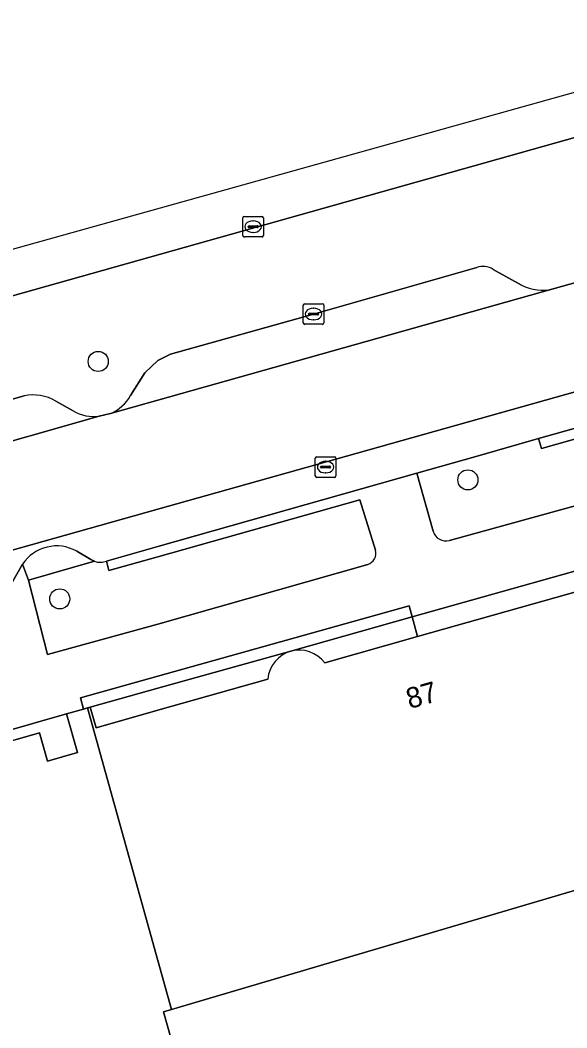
# Model space of a CAD drawing. Extents: x 159680 to 160786, y 387323 to 388340.
# Drawn here: x 159993.3 to 160019.9, y 388222.21 to 388271.18 of the extents above; entities that cross this region are included whole.
import ezdxf

# ---------------------------------------------------------------- set-up
doc = ezdxf.new("R2010")
doc.units = 0
for name, color, linetype in [('IMGEO_Berm_groen', 7, 'Continuous'), ('IMGEO_Boom', 7, 'Continuous'), ('IMGEO_Erf', 7, 'Continuous'), ('IMGEO_Groenvoorziening', 7, 'Continuous'), ('IMGEO_Kolk', 7, 'Continuous'), ('IMGEO_Pand', 7, 'Continuous'), ('IMGEO_Pand_nummerreeks', 7, 'Continuous'), ('IMGEO_Parkeervlak_open', 7, 'Continuous'), ('IMGEO_Rijbaan_lokaal_open', 7, 'Continuous'), ('IMGEO_Rijbaan_regionaal_gesloten', 7, 'Continuous'), ('IMGEO_Voetpad_open', 7, 'Continuous')]:
    doc.layers.add(name, color=color, linetype=linetype)

msp = doc.modelspace()

# ---------------------------------------------------------------- linework, layer by layer
at = {"layer": 'IMGEO_Berm_groen'}
for points in [[(160022.709, 388266.163), (159948.924, 388245.417), (159919.6, 388237.172), (159920.962, 388232.427)], [(160019.237, 388258.122), (160022.355, 388259.004), (160024.635, 388259.633)], [(159999.361, 388254.039), (160000, 388254.644), (160000.615, 388254.949), (160007.575, 388256.899), (160015.513, 388259.16)], [(160016.315, 388259.071), (160017.695, 388258.296)], [(159998.67, 388252.937), (159999.361, 388254.039)], [(159961.96, 388244.034), (159983.15, 388250), (159985.278, 388250.601), (159993.494, 388252.918)], [(159995.039, 388252.663), (159995.886, 388252.189)], [(159997.143, 388251.93), (159997.692, 388252.069)]]:
    msp.add_lwpolyline(points, dxfattribs=at)
for centre, radius, start, end in [((160015.822, 388258.282), 0.93, 57.9649, 109.3704), ((160018.703, 388260.311), 2.253, 243.4177, 283.7062), ((159993.945, 388250.842), 2.125, 59.0046, 102.2512), ((159996.99, 388253.845), 1.909, 291.5648, 331.6149), ((159996.913, 388253.995), 2.077, 240.3654, 276.3494)]:
    msp.add_arc(centre, radius, start, end, dxfattribs=at)
at = {"layer": 'IMGEO_Boom'}
for centre in [(159997.102, 388254.597), (160015.082, 388248.84), (159995.229, 388243.056)]:
    msp.add_circle(centre, 0.489, dxfattribs=at)
at = {"layer": 'IMGEO_Erf'}
msp.add_lwpolyline([(160071.499, 388188.133), (160076.494, 388189.554), (160080.597, 388190.733), (160080.256, 388191.939), (160076.216, 388190.796), (160042.79, 388181.339), (160035.314, 388208.074), (160034.861, 388207.947), (160033.501, 388212.759), (160028.276, 388231.249), (160000.662, 388223.107), (160000.28, 388222.994), (160002.958, 388213.515), (160000, 388212.678), (159969.283, 388203.991), (159971.932, 388194.626), (159973.293, 388189.814), (159947.404, 388182.493)], dxfattribs=at)
at = {"layer": 'IMGEO_Groenvoorziening'}
for points in [[(160014.187, 388245.896), (160029.06, 388250), (160042.467, 388253.676), (160040.499, 388256.54), (160036.794, 388255.492), (160018.67, 388250.364), (160018.518, 388250.844), (160015.536, 388250), (160012.6, 388249.169), (160013.391, 388246.345)], [(160010.583, 388245.423), (160009.829, 388247.864), (160000, 388245.105), (159997.623, 388244.438), (159997.503, 388244.895)], [(159996.924, 388244.885), (159993.71, 388243.961), (159994.636, 388240.36), (160000, 388241.824), (160010.211, 388244.737)]]:
    msp.add_lwpolyline(points, dxfattribs=at)
for centre, radius, start, end in [((160014.016, 388246.524), 0.65, 195.9316, 285.2163), ((160010.056, 388245.265), 0.55, 286.3317, 16.7286), ((159997.2, 388245.67), 0.832, 250.6263, 291.3526)]:
    msp.add_arc(centre, radius, start, end, dxfattribs=at)
at = {"layer": 'IMGEO_Kolk'}
for p, q in [((160004.135, 388260.718), (160004.135, 388261.57)), ((160004.21, 388261.644), (160005.062, 388261.644)), ((160004.623, 388261.424), (160004.648, 388261.424)), ((160005.136, 388261.57), (160005.136, 388260.718)), ((160004.394, 388261.138), (160004.394, 388261.15)), ((160004.832, 388261.101), (160004.434, 388261.101)), ((160004.437, 388261.187), (160004.835, 388261.187)), ((160004.646, 388260.864), (160004.621, 388260.864)), ((160004.878, 388261.15), (160004.878, 388261.138)), ((160005.062, 388260.644), (160004.21, 388260.644)), ((160007.148, 388257.4), (160008, 388257.4)), ((160007.073, 388256.474), (160007.073, 388257.326)), ((160007.332, 388256.894), (160007.332, 388256.906)), ((160007.375, 388256.943), (160007.773, 388256.943)), ((160007.561, 388257.18), (160007.586, 388257.18)), ((160007.816, 388256.906), (160007.816, 388256.894)), ((160008.074, 388257.326), (160008.074, 388256.474)), ((160007.77, 388256.857), (160007.372, 388256.857)), ((160007.584, 388256.62), (160007.559, 388256.62)), ((160008, 388256.4), (160007.148, 388256.4)), ((160007.66, 388249.038), (160007.66, 388249.89)), ((160007.735, 388249.964), (160008.587, 388249.964)), ((160008.148, 388249.744), (160008.173, 388249.744)), ((160008.661, 388249.89), (160008.661, 388249.038)), ((160007.919, 388249.458), (160007.919, 388249.47)), ((160008.357, 388249.421), (160007.959, 388249.421)), ((160007.962, 388249.507), (160008.36, 388249.507)), ((160008.171, 388249.184), (160008.146, 388249.184)), ((160008.403, 388249.47), (160008.403, 388249.458)), ((160008.587, 388248.964), (160007.735, 388248.964))]:
    msp.add_line(p, q, dxfattribs=at)
for points in [[(160004.135, 388260.718), (160004.135, 388261.57)], [(160004.21, 388261.644), (160005.062, 388261.644)], [(160005.136, 388261.57), (160005.136, 388260.718)], [(160005.062, 388260.644), (160004.21, 388260.644)], [(160007.148, 388257.4), (160008, 388257.4)], [(160007.073, 388256.474), (160007.073, 388257.326)], [(160008.074, 388257.326), (160008.074, 388256.474)], [(160008, 388256.4), (160007.148, 388256.4)], [(160007.66, 388249.038), (160007.66, 388249.89)], [(160007.735, 388249.964), (160008.587, 388249.964)], [(160008.661, 388249.89), (160008.661, 388249.038)], [(160008.587, 388248.964), (160007.735, 388248.964)]]:
    msp.add_lwpolyline(points, dxfattribs=at)
for centre, radius, start, end in [((160004.212, 388261.568), 0.0765, 91.552, 178.448), ((160004.212, 388261.568), 0.0765, 91.552, 178.448), ((160005.06, 388261.568), 0.0765, 1.552, 88.448), ((160005.06, 388261.568), 0.0765, 1.552, 88.448), ((160004.434, 388261.147), 0.0403, 85.8775, 175.7526), ((160004.431, 388261.137), 0.0366, 178.938, 274.7102), ((160004.835, 388261.144), 0.043, 264.8664, 352.4533), ((160004.839, 388261.149), 0.0386, 1.7309, 96.639), ((160004.212, 388260.72), 0.0765, 181.552, 268.448), ((160004.212, 388260.72), 0.0765, 181.552, 268.448), ((160005.06, 388260.72), 0.0765, 271.552, 358.448), ((160005.06, 388260.72), 0.0765, 271.552, 358.448), ((160007.15, 388257.324), 0.0765, 91.552, 178.448), ((160007.15, 388257.324), 0.0765, 91.552, 178.448), ((160007.998, 388257.324), 0.0765, 1.552, 88.448), ((160007.998, 388257.324), 0.0765, 1.552, 88.448), ((160007.372, 388256.903), 0.0403, 85.8775, 175.7526), ((160007.777, 388256.905), 0.0386, 1.7309, 96.639), ((160007.15, 388256.476), 0.0765, 181.552, 268.448), ((160007.15, 388256.476), 0.0765, 181.552, 268.448), ((160007.369, 388256.893), 0.0366, 178.938, 274.7102), ((160007.773, 388256.9), 0.043, 264.8664, 352.4533), ((160007.998, 388256.476), 0.0765, 271.552, 358.448), ((160007.998, 388256.476), 0.0765, 271.552, 358.448), ((160007.737, 388249.888), 0.0765, 91.552, 178.448), ((160007.737, 388249.888), 0.0765, 91.552, 178.448), ((160008.585, 388249.888), 0.0765, 1.552, 88.448), ((160008.585, 388249.888), 0.0765, 1.552, 88.448), ((160007.959, 388249.467), 0.0403, 85.8775, 175.7526), ((160007.956, 388249.457), 0.0366, 178.938, 274.7102), ((160008.36, 388249.464), 0.043, 264.8664, 352.4533), ((160008.364, 388249.469), 0.0386, 1.7309, 96.639), ((160007.737, 388249.04), 0.0765, 181.552, 268.448), ((160007.737, 388249.04), 0.0765, 181.552, 268.448), ((160008.585, 388249.04), 0.0765, 271.552, 358.448), ((160008.585, 388249.04), 0.0765, 271.552, 358.448)]:
    msp.add_arc(centre, radius, start, end, dxfattribs=at)
for centre, major_axis, ratio, start_param, end_param in [((160004.622, 388261.144), (-0.387, 0.002), 0.722429, 4.712389, 7.853982), ((160004.647, 388261.144), (-0.39, 0.002), 0.717154, 1.570796, 4.712389), ((160007.56, 388256.9), (-0.387, 0.002), 0.722429, 4.712389, 7.853982), ((160007.585, 388256.9), (-0.39, 0.002), 0.717154, 1.570796, 4.712389), ((160008.147, 388249.464), (-0.387, 0.002), 0.722429, 4.712389, 7.853982), ((160008.172, 388249.464), (-0.39, 0.002), 0.717154, 1.570796, 4.712389)]:
    msp.add_ellipse(centre, major_axis=major_axis, ratio=ratio, start_param=start_param, end_param=end_param, dxfattribs=at)
at = {"layer": 'IMGEO_Pand'}
msp.add_lwpolyline([(160005.35, 388239.161), (160000, 388237.648), (159996.998, 388236.799), (159996.715, 388237.8), (159996.574, 388237.76), (160000, 388225.48), (160000.662, 388223.107), (160028.276, 388231.249), (160024.342, 388245.552), (160024.034, 388245.465), (160024.301, 388244.521), (160012.64, 388241.223), (160008.127, 388239.947)], dxfattribs=at)
msp.add_lwpolyline([(159996.387, 388237.706), (159995.562, 388237.47), (159996.1, 388235.596), (159994.64, 388235.177), (159994.246, 388236.552), (159987.883, 388234.729), (159988.029, 388234.22), (159971.457, 388229.469), (159971.311, 388229.979), (159964.946, 388228.16), (159965.342, 388226.776), (159963.891, 388226.361), (159963.353, 388228.241), (159962.495, 388227.995), (159966.388, 388214.227), (159969.283, 388203.991), (160000, 388212.678), (160002.958, 388213.515), (160000.28, 388222.994), (160000.662, 388223.107), (160000, 388225.48), (159996.574, 388237.76)], close=True, dxfattribs=at)
for centre, radius, start, end in [((160006.93, 388239.003), 1.588, 106.803, 174.2845), ((160006.867, 388238.994), 1.579, 37.1046, 104.5373)]:
    msp.add_arc(centre, radius, start, end, dxfattribs=at)
at = {"layer": 'IMGEO_Parkeervlak_open'}
for points in [[(160015.513, 388259.16), (160007.575, 388256.899), (160000.615, 388254.949), (160000, 388254.644), (159999.361, 388254.039), (159998.67, 388252.937)], [(160017.695, 388258.296), (160016.315, 388259.071)], [(160038.617, 388258.278), (160009.184, 388250), (160000, 388247.417), (159952.178, 388233.968), (159948.035, 388232.803), (159858.217, 388207.473), (159858.303, 388207.163), (159858.874, 388207.325)], [(159997.692, 388252.069), (160000, 388252.717), (160019.237, 388258.122)], [(159997.503, 388244.895), (160000, 388245.602), (160012.6, 388249.169), (160015.536, 388250), (160018.518, 388250.844), (160036.686, 388255.944), (160037.159, 388256.385), (160037.564, 388257.303)], [(159993.494, 388252.918), (159985.278, 388250.601), (159983.15, 388250), (159961.96, 388244.034)], [(159995.886, 388252.189), (159995.039, 388252.663)], [(159958.999, 388241.151), (159990.313, 388250), (159997.143, 388251.93)], [(159996.064, 388245.376), (159996.748, 388244.971), (159996.924, 388244.885)], [(159992.928, 388243.891), (159993.415, 388244.742)]]:
    msp.add_lwpolyline(points, dxfattribs=at)
for centre, radius, start, end in [((160015.822, 388258.282), 0.93, 57.9649, 109.3704), ((160018.703, 388260.311), 2.253, 243.4177, 283.7062), ((159993.945, 388250.842), 2.125, 59.0046, 102.2512), ((159996.99, 388253.845), 1.909, 291.5648, 331.6149), ((159996.913, 388253.995), 2.077, 240.3654, 276.3494), ((159995.084, 388243.621), 2.01, 60.8188, 146.1007), ((159997.2, 388245.67), 0.832, 250.6263, 291.3526)]:
    msp.add_arc(centre, radius, start, end, dxfattribs=at)
at = {"layer": 'IMGEO_Rijbaan_lokaal_open'}
for points in [[(160065.679, 388271.181), (160059.703, 388269.388), (160059.684, 388269.382), (160059.559, 388269.345), (160059.184, 388269.232), (160056.409, 388268.33), (160056.336, 388268.307), (160056.249, 388268.278), (160056.189, 388268.259), (160056.162, 388268.251), (160056.034, 388268.216), (160051.998, 388267.104), (160029.685, 388260.955), (160029.2, 388260.898), (160024.635, 388259.633), (160022.355, 388259.004), (160019.237, 388258.122), (160000, 388252.717), (159997.692, 388252.069), (159997.143, 388251.93), (159990.313, 388250), (159958.999, 388241.151)], [(159948.035, 388232.803), (159952.178, 388233.968), (160000, 388247.417), (160009.184, 388250), (160038.617, 388258.278), (160038.735, 388258.311), (160039.171, 388258.474), (160046.952, 388260.666), (160055.779, 388263.153), (160060.574, 388264.522), (160068.797, 388266.853)]]:
    msp.add_lwpolyline(points, dxfattribs=at)
at = {"layer": 'IMGEO_Rijbaan_regionaal_gesloten'}
msp.add_lwpolyline([(159702.179, 388176.035), (159702.945, 388176.248), (159704.075, 388176.561), (159705.928, 388177.01), (159716.247, 388179.993), (159919.6, 388237.172), (159948.924, 388245.417), (160022.709, 388266.163), (160022.114, 388268.189), (159861.579, 388223.398), (159698.928, 388178.017)], dxfattribs=at)
at = {"layer": 'IMGEO_Voetpad_open'}
for points in [[(160018.518, 388250.844), (160018.67, 388250.364), (160036.794, 388255.492), (160036.686, 388255.944)], [(160012.369, 388242.192), (160012.64, 388241.223), (160024.301, 388244.521), (160024.034, 388245.465)], [(160012.369, 388242.192), (160012.222, 388242.717), (160000, 388239.296), (159996.236, 388238.243), (159996.387, 388237.706), (159996.574, 388237.76), (159996.715, 388237.8), (160000, 388238.717), (160006.471, 388240.523)], [(159963.353, 388228.241), (159963.891, 388226.361), (159965.342, 388226.776), (159964.946, 388228.16), (159971.311, 388229.979), (159971.457, 388229.469), (159988.029, 388234.22), (159987.883, 388234.729), (159994.246, 388236.552), (159994.64, 388235.177), (159996.1, 388235.596), (159995.562, 388237.47)]]:
    msp.add_lwpolyline(points, close=True, dxfattribs=at)
for points in [[(159995.562, 388237.47), (159996.387, 388237.706), (159996.236, 388238.243), (160000, 388239.296), (160012.222, 388242.717), (160012.369, 388242.192), (160024.034, 388245.465), (160023.766, 388246.446), (160036.465, 388250), (160042.135, 388251.587), (160042.396, 388250.653), (160043.294, 388250.903), (160042.467, 388253.676), (160029.06, 388250), (160014.187, 388245.896)], [(160013.391, 388246.345), (160012.6, 388249.169), (160000, 388245.602), (159997.503, 388244.895), (159997.623, 388244.438), (160000, 388245.105), (160009.829, 388247.864), (160010.583, 388245.423)], [(159993.415, 388244.742), (159993.71, 388243.961), (159996.924, 388244.885), (159996.748, 388244.971), (159996.064, 388245.376)], [(160010.211, 388244.737), (160000, 388241.824), (159994.636, 388240.36), (159993.71, 388243.961), (159993.415, 388244.742), (159992.928, 388243.891)], [(160008.127, 388239.947), (160012.64, 388241.223), (160012.369, 388242.192), (160006.471, 388240.523)], [(160006.471, 388240.523), (160000, 388238.717), (159996.715, 388237.8), (159996.998, 388236.799), (160000, 388237.648), (160005.35, 388239.161)], [(159963.353, 388228.241), (159995.562, 388237.47)]]:
    msp.add_lwpolyline(points, dxfattribs=at)
for centre, radius, start, end in [((160014.016, 388246.524), 0.65, 195.9316, 285.2163), ((159995.084, 388243.621), 2.01, 60.8188, 146.1007), ((160010.056, 388245.265), 0.55, 286.3317, 16.7286), ((160006.93, 388239.003), 1.588, 106.803, 174.2845), ((160006.867, 388238.994), 1.579, 37.1046, 104.5373)]:
    msp.add_arc(centre, radius, start, end, dxfattribs=at)

# ---------------------------------------------------------------- texts
at = {"layer": 'IMGEO_Pand_nummerreeks'}
msp.add_text('87', height=1, rotation=15.7924, dxfattribs=at).set_placement((160012.248, 388237.703))

doc.saveas('drawing.dxf')
